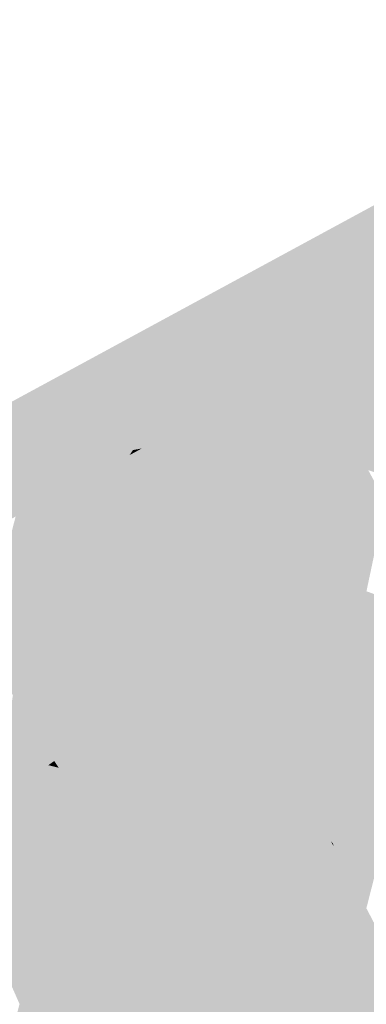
# Model space of a CAD drawing. Header units: metres. Extents: x 164696 to 183842, y 382615 to 387356.
# Tile 279 of 656: x 182606.47 to 182608, y 386591.93 to 386596.27. Entities that reach past the tile are written whole.
import ezdxf

# ---------------------------------------------------------------- set-up
doc = ezdxf.new("R2010")
doc.units = ezdxf.units.M
doc.layers.add('C3D-SURFACE_TINSURFACE', color=7, linetype='Continuous')

msp = doc.modelspace()

# ---------------------------------------------------------------- linework, layer by layer
at = {"layer": 'C3D-SURFACE_TINSURFACE', "color": 11, "linetype": 'Continuous', "lineweight": -3, "true_color": 0xff8585}
for points in [[(182604.9683, 386593.7864), (182608.797, 386595.7589), (182612.73, 386597.9982)], [(182604.9683, 386593.7864), (182606.8329, 386594.6556), (182608.797, 386595.7589)], [(182606.8329, 386594.6556), (182607.9957, 386594.9241), (182608.797, 386595.7589)], [(182607.9957, 386594.9241), (182608.042, 386594.9507), (182608.797, 386595.7589)], [(182608.6727, 386594.1226), (182608.1709, 386595.0269), (182607.9401, 386594.4928)], [(182607.9401, 386594.4928), (182608.1709, 386595.0269), (182608.1348, 386595.004)], [(182607.9401, 386594.4928), (182608.1348, 386595.004), (182608.0884, 386594.9773)], [(182607.9401, 386594.4928), (182608.0884, 386594.9773), (182608.042, 386594.9507)], [(182607.9401, 386594.4928), (182608.042, 386594.9507), (182607.9957, 386594.9241)], [(182607.8653, 386594.8537), (182607.9957, 386594.9241), (182606.8329, 386594.6556)], [(182607.8653, 386594.8537), (182607.9493, 386594.8974), (182607.9957, 386594.9241)], [(182607.8653, 386594.8537), (182607.9029, 386594.8708), (182607.9493, 386594.8974)], [(182607.9029, 386594.8708), (182607.9401, 386594.4928), (182607.9493, 386594.8974)], [(182607.9401, 386594.4928), (182607.9957, 386594.9241), (182607.9493, 386594.8974)], [(182607.8364, 386594.8386), (182607.8653, 386594.8537), (182606.8329, 386594.6556)], [(182607.8364, 386594.8386), (182607.9401, 386594.4928), (182607.8653, 386594.8537)], [(182607.8653, 386594.8537), (182607.9401, 386594.4928), (182607.9029, 386594.8708)], [(182607.8074, 386594.8235), (182607.8364, 386594.8386), (182606.8329, 386594.6556)], [(182607.8074, 386594.8235), (182606.8329, 386594.6556), (182607.7785, 386594.8083)], [(182607.7496, 386594.7932), (182607.7785, 386594.8083), (182606.8329, 386594.6556)], [(182607.7496, 386594.7932), (182607.9401, 386594.4928), (182607.7785, 386594.8083)], [(182607.8074, 386594.8235), (182607.7785, 386594.8083), (182607.9401, 386594.4928)], [(182607.8074, 386594.8235), (182607.9401, 386594.4928), (182607.8364, 386594.8386)], [(182607.7206, 386594.7781), (182607.7496, 386594.7932), (182606.8329, 386594.6556)], [(182607.6917, 386594.763), (182607.7206, 386594.7781), (182606.8329, 386594.6556)], [(182607.6917, 386594.763), (182606.8329, 386594.6556), (182607.6628, 386594.7479)], [(182607.6917, 386594.763), (182607.6628, 386594.7479), (182607.9401, 386594.4928)], [(182607.6917, 386594.763), (182607.9401, 386594.4928), (182607.7206, 386594.7781)], [(182607.7206, 386594.7781), (182607.9401, 386594.4928), (182607.7496, 386594.7932)], [(182607.6338, 386594.7327), (182607.6628, 386594.7479), (182606.8329, 386594.6556)], [(182607.6338, 386594.7327), (182606.8329, 386594.6556), (182607.6059, 386594.7161)], [(182607.9401, 386594.4928), (182607.6338, 386594.7327), (182607.6059, 386594.7161)], [(182607.6338, 386594.7327), (182607.9401, 386594.4928), (182607.6628, 386594.7479)], [(182606.8329, 386594.6556), (182607.5711, 386594.6959), (182607.6059, 386594.7161)], [(182606.8329, 386594.6556), (182607.5362, 386594.6757), (182607.5711, 386594.6959)], [(182606.8329, 386594.6556), (182607.5014, 386594.6554), (182607.5362, 386594.6757)], [(182607.9334, 386594.401), (182607.5362, 386594.6757), (182607.5014, 386594.6554)], [(182607.9334, 386594.401), (182607.5711, 386594.6959), (182607.5362, 386594.6757)], [(182607.9401, 386594.4928), (182607.6059, 386594.7161), (182607.5711, 386594.6959)], [(182607.9334, 386594.401), (182607.9401, 386594.4928), (182607.5711, 386594.6959)], [(182604.9683, 386593.7864), (182606.2385, 386593.9535), (182606.8329, 386594.6556)], [(182606.8329, 386594.6556), (182606.2385, 386593.9535), (182606.3268, 386594.0098)], [(182606.8329, 386594.6556), (182606.3268, 386594.0098), (182606.3525, 386594.0236)], [(182606.8329, 386594.6556), (182606.3525, 386594.0236), (182606.3782, 386594.0373)], [(182606.4039, 386594.0511), (182606.8329, 386594.6556), (182606.3782, 386594.0373)], [(182606.4039, 386594.0511), (182606.4296, 386594.0649), (182606.8329, 386594.6556)], [(182606.8329, 386594.6556), (182606.4296, 386594.0649), (182606.4553, 386594.0786)], [(182606.8329, 386594.6556), (182606.4553, 386594.0786), (182606.481, 386594.0924)], [(182606.5067, 386594.1061), (182606.8329, 386594.6556), (182606.481, 386594.0924)], [(182606.5324, 386594.1199), (182606.8329, 386594.6556), (182606.5067, 386594.1061)], [(182606.5324, 386594.1199), (182606.5581, 386594.1337), (182606.8329, 386594.6556)], [(182606.5581, 386594.1337), (182606.6074, 386594.1582), (182606.8329, 386594.6556)], [(182606.6074, 386594.1582), (182606.6771, 386594.1964), (182606.8329, 386594.6556)], [(182606.6771, 386594.1964), (182606.8605, 386594.5945), (182606.8329, 386594.6556)], [(182606.8329, 386594.6556), (182606.8605, 386594.5945), (182607.2467, 386594.5094)], [(182606.8329, 386594.6556), (182607.2467, 386594.5094), (182607.3024, 386594.5406)], [(182606.8329, 386594.6556), (182607.3024, 386594.5406), (182607.358, 386594.5719)], [(182606.8329, 386594.6556), (182607.358, 386594.5719), (182607.3969, 386594.5948)], [(182606.8329, 386594.6556), (182607.3969, 386594.5948), (182607.4318, 386594.615)], [(182606.8329, 386594.6556), (182607.4318, 386594.615), (182607.4666, 386594.6352)], [(182606.8329, 386594.6556), (182607.4666, 386594.6352), (182607.5014, 386594.6554)], [(182607.9334, 386594.401), (182607.4666, 386594.6352), (182607.4318, 386594.615)], [(182607.9334, 386594.401), (182607.5014, 386594.6554), (182607.4666, 386594.6352)], [(182606.6771, 386594.1964), (182606.7467, 386594.2347), (182606.8605, 386594.5945)], [(182606.8828, 386594.5529), (182606.8605, 386594.5945), (182606.7467, 386594.2347)], [(182606.8828, 386594.5529), (182607.1911, 386594.4781), (182606.8605, 386594.5945)], [(182606.8605, 386594.5945), (182607.1911, 386594.4781), (182607.2467, 386594.5094)], [(182607.9334, 386594.401), (182607.3969, 386594.5948), (182607.358, 386594.5719)], [(182607.9334, 386594.401), (182607.4318, 386594.615), (182607.3969, 386594.5948)], [(182606.8828, 386594.5529), (182606.7467, 386594.2347), (182606.8163, 386594.273)], [(182606.8955, 386594.5314), (182606.8828, 386594.5529), (182606.8163, 386594.273)], [(182606.8955, 386594.5314), (182607.1911, 386594.4781), (182606.8828, 386594.5529)], [(182607.1457, 386594.028), (182607.358, 386594.5719), (182607.3024, 386594.5406)], [(182607.1457, 386594.028), (182607.9334, 386594.401), (182607.358, 386594.5719)], [(182606.8955, 386594.5314), (182606.8163, 386594.273), (182606.9157, 386594.4899)], [(182606.8955, 386594.5314), (182606.9157, 386594.4899), (182607.1354, 386594.4468)], [(182606.8955, 386594.5314), (182607.1354, 386594.4468), (182607.1911, 386594.4781)], [(182607.0938, 386594.1326), (182607.2467, 386594.5094), (182607.1911, 386594.4781)], [(182607.0938, 386594.1326), (182607.1111, 386594.0978), (182607.2467, 386594.5094)], [(182607.1111, 386594.0978), (182607.1284, 386594.0629), (182607.2467, 386594.5094)], [(182607.1284, 386594.0629), (182607.3024, 386594.5406), (182607.2467, 386594.5094)], [(182607.1284, 386594.0629), (182607.1457, 386594.028), (182607.3024, 386594.5406)], [(182606.9157, 386594.4899), (182606.8163, 386594.273), (182606.8498, 386594.2906)], [(182606.9157, 386594.4899), (182606.8498, 386594.2906), (182606.8766, 386594.3053)], [(182606.9358, 386594.4484), (182606.9157, 386594.4899), (182606.8766, 386594.3053)], [(182606.9157, 386594.4899), (182606.9358, 386594.4484), (182607.0906, 386594.4223)], [(182606.9157, 386594.4899), (182607.0906, 386594.4223), (182607.1354, 386594.4468)], [(182607.0765, 386594.1675), (182607.1911, 386594.4781), (182607.1354, 386594.4468)], [(182607.0765, 386594.1675), (182607.0938, 386594.1326), (182607.1911, 386594.4781)], [(182607.9879, 386594.3162), (182607.9401, 386594.4928), (182607.9334, 386594.401)], [(182608.635, 386594.1029), (182608.6727, 386594.1226), (182607.9401, 386594.4928)], [(182608.635, 386594.1029), (182607.9401, 386594.4928), (182607.9969, 386594.2995)], [(182607.9401, 386594.4928), (182607.9879, 386594.3162), (182607.9969, 386594.2995)], [(182606.9358, 386594.4484), (182606.8766, 386594.3053), (182606.9033, 386594.3199)], [(182606.956, 386594.4069), (182606.9358, 386594.4484), (182606.9033, 386594.3199)], [(182606.9358, 386594.4484), (182606.956, 386594.4069), (182607.0371, 386594.393)], [(182606.9358, 386594.4484), (182607.0371, 386594.393), (182607.0638, 386594.4076)], [(182606.9358, 386594.4484), (182607.0638, 386594.4076), (182607.0906, 386594.4223)], [(182607.0387, 386594.2418), (182607.1354, 386594.4468), (182607.0906, 386594.4223)], [(182607.0387, 386594.2418), (182607.0592, 386594.2023), (182607.1354, 386594.4468)], [(182607.0387, 386594.2418), (182607.0906, 386594.4223), (182607.0638, 386594.4076)], [(182607.0765, 386594.1675), (182607.1354, 386594.4468), (182607.0592, 386594.2023)], [(182606.956, 386594.4069), (182606.9033, 386594.3199), (182606.9301, 386594.3345)], [(182606.956, 386594.4069), (182606.9301, 386594.3345), (182606.9568, 386594.3491)], [(182606.9713, 386594.3711), (182606.956, 386594.4069), (182606.9568, 386594.3491)], [(182606.9713, 386594.3711), (182607.0103, 386594.3784), (182606.956, 386594.4069)], [(182606.956, 386594.4069), (182607.0103, 386594.3784), (182607.0371, 386594.393)], [(182606.9713, 386594.3711), (182606.9568, 386594.3491), (182606.9836, 386594.3638)], [(182606.9713, 386594.3711), (182606.9836, 386594.3638), (182607.0103, 386594.3784)], [(182607.005, 386594.3064), (182607.0103, 386594.3784), (182606.9836, 386594.3638)], [(182607.005, 386594.3064), (182607.0638, 386594.4076), (182607.0371, 386594.393)], [(182607.005, 386594.3064), (182607.0387, 386594.2418), (182607.0638, 386594.4076)], [(182607.005, 386594.3064), (182607.0371, 386594.393), (182607.0103, 386594.3784)], [(182607.1587, 386593.9954), (182607.9334, 386594.401), (182607.1457, 386594.028)], [(182607.1745, 386593.9589), (182607.9334, 386594.401), (182607.1587, 386593.9954)], [(182607.1745, 386593.9589), (182607.9879, 386594.3162), (182607.9334, 386594.401)], [(182607.005, 386594.3064), (182606.9301, 386594.3345), (182606.9033, 386594.3199)], [(182607.005, 386594.3064), (182606.9568, 386594.3491), (182606.9301, 386594.3345)], [(182607.005, 386594.3064), (182606.9836, 386594.3638), (182606.9568, 386594.3491)], [(182607.0592, 386594.2023), (182606.8498, 386594.2906), (182606.8163, 386594.273)], [(182607.0387, 386594.2418), (182606.8766, 386594.3053), (182606.8498, 386594.2906)], [(182607.0387, 386594.2418), (182606.8498, 386594.2906), (182607.0592, 386594.2023)], [(182607.0387, 386594.2418), (182606.9033, 386594.3199), (182606.8766, 386594.3053)], [(182607.005, 386594.3064), (182606.9033, 386594.3199), (182607.0387, 386594.2418)], [(182607.1902, 386593.9224), (182607.9879, 386594.3162), (182607.1745, 386593.9589)], [(182607.1902, 386593.9224), (182607.9969, 386594.2995), (182607.9879, 386594.3162)], [(182607.1902, 386593.9224), (182607.206, 386593.8859), (182607.9969, 386594.2995)], [(182607.206, 386593.8859), (182608.006, 386594.2828), (182607.9969, 386594.2995)], [(182608.635, 386594.1029), (182607.9969, 386594.2995), (182608.5977, 386594.0856)], [(182608.5977, 386594.0856), (182607.9969, 386594.2995), (182608.006, 386594.2828)], [(182607.0765, 386594.1675), (182606.8163, 386594.273), (182606.7467, 386594.2347)], [(182607.0765, 386594.1675), (182607.0592, 386594.2023), (182606.8163, 386594.273)], [(182607.206, 386593.8859), (182608.0151, 386594.266), (182608.006, 386594.2828)], [(182607.824, 386593.652), (182608.0151, 386594.266), (182607.206, 386593.8859)], [(182607.8616, 386593.6734), (182608.0151, 386594.266), (182607.824, 386593.652)], [(182607.8616, 386593.6734), (182608.0241, 386594.2493), (182608.0151, 386594.266)], [(182607.8616, 386593.6734), (182608.0332, 386594.2325), (182608.0241, 386594.2493)], [(182606.6771, 386594.1964), (182607.1111, 386594.0978), (182606.7467, 386594.2347)], [(182607.0765, 386594.1675), (182606.7467, 386594.2347), (182607.0938, 386594.1326)], [(182606.7467, 386594.2347), (182607.1111, 386594.0978), (182607.0938, 386594.1326)], [(182607.9071, 386593.6989), (182608.0332, 386594.2325), (182607.8616, 386593.6734)], [(182607.9071, 386593.6989), (182607.9526, 386593.7244), (182608.0332, 386594.2325)], [(182607.9526, 386593.7244), (182608.0836, 386594.1544), (182608.0332, 386594.2325)], [(182607.1902, 386593.9224), (182606.6074, 386594.1582), (182606.5581, 386594.1337)], [(182606.6074, 386594.1582), (182607.1587, 386593.9954), (182606.6771, 386594.1964)], [(182607.1745, 386593.9589), (182607.1587, 386593.9954), (182606.6074, 386594.1582)], [(182607.1902, 386593.9224), (182607.1745, 386593.9589), (182606.6074, 386594.1582)], [(182606.6771, 386594.1964), (182607.1284, 386594.0629), (182607.1111, 386594.0978)], [(182606.6771, 386594.1964), (182607.1457, 386594.028), (182607.1284, 386594.0629)], [(182606.6771, 386594.1964), (182607.1587, 386593.9954), (182607.1457, 386594.028)], [(182607.9981, 386593.7499), (182608.0836, 386594.1544), (182607.9526, 386593.7244)], [(182606.5324, 386594.1199), (182606.5067, 386594.1061), (182606.316, 386593.5397)], [(182607.206, 386593.8859), (182606.5324, 386594.1199), (182606.316, 386593.5397)], [(182607.206, 386593.8859), (182606.5581, 386594.1337), (182606.5324, 386594.1199)], [(182607.1902, 386593.9224), (182606.5581, 386594.1337), (182607.206, 386593.8859)], [(182606.5067, 386594.1061), (182606.481, 386594.0924), (182606.316, 386593.5397)], [(182606.316, 386593.5397), (182606.481, 386594.0924), (182606.4553, 386594.0786)], [(182607.206, 386593.8859), (182606.316, 386593.5397), (182606.343, 386593.4751)], [(182607.206, 386593.8859), (182606.343, 386593.4751), (182607.2218, 386593.8493)], [(182607.824, 386593.652), (182607.206, 386593.8859), (182607.2218, 386593.8493)], [(182607.2218, 386593.8493), (182606.343, 386593.4751), (182606.3794, 386593.407)], [(182607.2494, 386593.7755), (182607.2218, 386593.8493), (182606.3794, 386593.407)], [(182607.7934, 386593.6372), (182607.824, 386593.652), (182607.2218, 386593.8493)], [(182607.7934, 386593.6372), (182607.2218, 386593.8493), (182607.7628, 386593.6223)], [(182607.7628, 386593.6223), (182607.2218, 386593.8493), (182607.2376, 386593.8128)], [(182607.2494, 386593.7755), (182607.2376, 386593.8128), (182607.2218, 386593.8493)], [(182607.7628, 386593.6223), (182607.2376, 386593.8128), (182607.7322, 386593.6075)], [(182607.2719, 386593.7347), (182607.7322, 386593.6075), (182607.2376, 386593.8128)], [(182607.2494, 386593.7755), (182607.2719, 386593.7347), (182607.2376, 386593.8128)], [(182607.2494, 386593.7755), (182606.3794, 386593.407), (182607.0096, 386593.2058)], [(182607.2494, 386593.7755), (182607.0096, 386593.2058), (182607.045, 386593.2242)], [(182607.2494, 386593.7755), (182607.045, 386593.2242), (182607.0767, 386593.2438)], [(182607.2494, 386593.7755), (182607.0767, 386593.2438), (182607.0993, 386593.2567)], [(182607.2494, 386593.7755), (182607.0993, 386593.2567), (182607.1218, 386593.2697)], [(182607.2719, 386593.7347), (182607.2494, 386593.7755), (182607.1218, 386593.2697)], [(182607.2719, 386593.7347), (182607.1218, 386593.2697), (182607.1444, 386593.2827)], [(182607.2719, 386593.7347), (182607.1444, 386593.2827), (182607.167, 386593.2957)], [(182607.2943, 386593.694), (182607.2719, 386593.7347), (182607.167, 386593.2957)], [(182607.2719, 386593.7347), (182607.7016, 386593.5926), (182607.7322, 386593.6075)], [(182607.2719, 386593.7347), (182607.2943, 386593.694), (182607.7016, 386593.5926)], [(182607.9071, 386593.6989), (182608.3365, 386593.6245), (182607.9526, 386593.7244)], [(182607.9981, 386593.7499), (182607.9526, 386593.7244), (182608.3365, 386593.6245)], [(182607.2943, 386593.694), (182607.167, 386593.2957), (182607.1895, 386593.3087)], [(182607.2943, 386593.694), (182607.1895, 386593.3087), (182607.2121, 386593.3217)], [(182607.3168, 386593.6533), (182607.2943, 386593.694), (182607.2121, 386593.3217)], [(182607.2943, 386593.694), (182607.6709, 386593.5778), (182607.7016, 386593.5926)], [(182607.2943, 386593.694), (182607.6403, 386593.5629), (182607.6709, 386593.5778)], [(182607.3168, 386593.6533), (182607.6403, 386593.5629), (182607.2943, 386593.694)], [(182607.9071, 386593.6989), (182607.8616, 386593.6734), (182608.3926, 386593.5441)], [(182607.9071, 386593.6989), (182608.3704, 386593.5811), (182608.3365, 386593.6245)], [(182607.9071, 386593.6989), (182608.3926, 386593.5441), (182608.3704, 386593.5811)], [(182607.3168, 386593.6533), (182607.2121, 386593.3217), (182607.2346, 386593.3346)], [(182607.3168, 386593.6533), (182607.2346, 386593.3346), (182607.2572, 386593.3476)], [(182607.3168, 386593.6533), (182607.2572, 386593.3476), (182607.3354, 386593.6227)], [(182607.3168, 386593.6533), (182607.6097, 386593.5481), (182607.6403, 386593.5629)], [(182607.3168, 386593.6533), (182607.3354, 386593.6227), (182607.6097, 386593.5481)], [(182607.824, 386593.652), (182607.6114, 386593.1246), (182607.6234, 386593.0975)], [(182607.7934, 386593.6372), (182607.6114, 386593.1246), (182607.824, 386593.652)], [(182607.7934, 386593.6372), (182607.7628, 386593.6223), (182607.6114, 386593.1246)], [(182607.6354, 386593.0704), (182607.824, 386593.652), (182607.6234, 386593.0975)], [(182608.2531, 386592.8681), (182607.824, 386593.652), (182607.6354, 386593.0704)], [(182608.4148, 386593.5071), (182607.8616, 386593.6734), (182607.824, 386593.652)], [(182608.2531, 386592.8681), (182608.4148, 386593.5071), (182607.824, 386593.652)], [(182608.4148, 386593.5071), (182608.3926, 386593.5441), (182607.8616, 386593.6734)], [(182607.3354, 386593.6227), (182607.2572, 386593.3476), (182607.2797, 386593.3606)], [(182607.3354, 386593.6227), (182607.2797, 386593.3606), (182607.3547, 386593.589)], [(182607.3354, 386593.6227), (182607.5791, 386593.5332), (182607.6097, 386593.5481)], [(182607.3354, 386593.6227), (182607.3547, 386593.589), (182607.5791, 386593.5332)], [(182607.7016, 386593.5926), (182607.5653, 386593.2145), (182607.5958, 386593.1568)], [(182607.6709, 386593.5778), (182607.5653, 386593.2145), (182607.7016, 386593.5926)], [(182607.7628, 386593.6223), (182607.5958, 386593.1568), (182607.6114, 386593.1246)], [(182607.7628, 386593.6223), (182607.7322, 386593.6075), (182607.5958, 386593.1568)], [(182607.7322, 386593.6075), (182607.7016, 386593.5926), (182607.5958, 386593.1568)], [(182607.3023, 386593.3736), (182607.3547, 386593.589), (182607.2797, 386593.3606)], [(182607.374, 386593.5552), (182607.3547, 386593.589), (182607.3023, 386593.3736)], [(182607.374, 386593.5552), (182607.3023, 386593.3736), (182607.3248, 386593.3866)], [(182607.3932, 386593.5215), (182607.374, 386593.5552), (182607.3248, 386593.3866)], [(182607.374, 386593.5552), (182607.5791, 386593.5332), (182607.3547, 386593.589)], [(182607.374, 386593.5552), (182607.3932, 386593.5215), (182607.5791, 386593.5332)], [(182607.5043, 386593.3301), (182607.5348, 386593.2723), (182607.6097, 386593.5481)], [(182607.5791, 386593.5332), (182607.5043, 386593.3301), (182607.6097, 386593.5481)], [(182607.6709, 386593.5778), (182607.5348, 386593.2723), (182607.5653, 386593.2145)], [(182607.6709, 386593.5778), (182607.6403, 386593.5629), (182607.5348, 386593.2723)], [(182607.6403, 386593.5629), (182607.6097, 386593.5481), (182607.5348, 386593.2723)], [(182607.4125, 386593.4877), (182607.3932, 386593.5215), (182607.3248, 386593.3866)], [(182607.3932, 386593.5215), (182607.471, 386593.477), (182607.5791, 386593.5332)], [(182607.3932, 386593.5215), (182607.4125, 386593.4877), (182607.471, 386593.477)], [(182607.5791, 386593.5332), (182607.4704, 386593.3865), (182607.5043, 386593.3301)], [(182607.5791, 386593.5332), (182607.471, 386593.477), (182607.4704, 386593.3865)], [(182607.4318, 386593.454), (182607.4125, 386593.4877), (182607.3248, 386593.3866)], [(182607.4125, 386593.4877), (182607.4318, 386593.454), (182607.471, 386593.477)], [(182607.4318, 386593.454), (182607.4511, 386593.4202), (182607.471, 386593.477)], [(182607.4511, 386593.4202), (182607.4704, 386593.3865), (182607.471, 386593.477)], [(182607.4511, 386593.4202), (182607.4318, 386593.454), (182607.3248, 386593.3866)], [(182607.4511, 386593.4202), (182607.3248, 386593.3866), (182607.4704, 386593.3865)], [(182607.0096, 386593.2058), (182606.3794, 386593.407), (182606.3921, 386593.3841)], [(182607.0096, 386593.2058), (182606.3921, 386593.3841), (182606.9743, 386593.1875)], [(182606.4049, 386593.3612), (182606.9743, 386593.1875), (182606.3921, 386593.3841)], [(182607.5043, 386593.3301), (182607.3248, 386593.3866), (182607.3023, 386593.3736)], [(182607.5043, 386593.3301), (182607.4704, 386593.3865), (182607.3248, 386593.3866)], [(182606.4049, 386593.3612), (182606.4176, 386593.3383), (182606.9743, 386593.1875)], [(182606.4176, 386593.3383), (182606.9389, 386593.1692), (182606.9743, 386593.1875)], [(182606.4176, 386593.3383), (182606.4304, 386593.3154), (182606.9389, 386593.1692)], [(182607.2346, 386593.3346), (182607.2121, 386593.3217), (182607.5653, 386593.2145)], [(182607.2572, 386593.3476), (182607.2346, 386593.3346), (182607.5348, 386593.2723)], [(182607.2346, 386593.3346), (182607.5653, 386593.2145), (182607.5348, 386593.2723)], [(182607.2797, 386593.3606), (182607.2572, 386593.3476), (182607.5348, 386593.2723)], [(182607.3023, 386593.3736), (182607.2797, 386593.3606), (182607.5348, 386593.2723)], [(182607.5043, 386593.3301), (182607.3023, 386593.3736), (182607.5348, 386593.2723)], [(182606.4963, 386593.2168), (182606.4431, 386593.2925), (182606.3808, 386592.8547)], [(182606.4304, 386593.3154), (182606.9036, 386593.1509), (182606.9389, 386593.1692)], [(182606.4431, 386593.2925), (182606.9036, 386593.1509), (182606.4304, 386593.3154)], [(182606.4963, 386593.2168), (182606.9036, 386593.1509), (182606.4431, 386593.2925)], [(182607.167, 386593.2957), (182607.1444, 386593.2827), (182607.5958, 386593.1568)], [(182607.167, 386593.2957), (182607.5958, 386593.1568), (182607.1895, 386593.3087)], [(182607.2121, 386593.3217), (182607.1895, 386593.3087), (182607.5653, 386593.2145)], [(182607.1895, 386593.3087), (182607.5958, 386593.1568), (182607.5653, 386593.2145)], [(182607.6354, 386593.0704), (182607.0993, 386593.2567), (182607.0767, 386593.2438)], [(182607.1218, 386593.2697), (182607.0993, 386593.2567), (182607.6234, 386593.0975)], [(182607.6354, 386593.0704), (182607.6234, 386593.0975), (182607.0993, 386593.2567)], [(182607.1444, 386593.2827), (182607.1218, 386593.2697), (182607.6114, 386593.1246)], [(182607.1218, 386593.2697), (182607.6234, 386593.0975), (182607.6114, 386593.1246)], [(182607.1444, 386593.2827), (182607.6114, 386593.1246), (182607.5958, 386593.1568)], [(182606.4963, 386593.2168), (182606.3808, 386592.8547), (182606.4041, 386592.8683)], [(182606.4963, 386593.2168), (182606.4041, 386592.8683), (182606.4274, 386592.882)], [(182606.4963, 386593.2168), (182606.4274, 386592.882), (182606.4506, 386592.8956)], [(182606.5412, 386593.1387), (182606.4963, 386593.2168), (182606.4506, 386592.8956)], [(182606.4963, 386593.2168), (182606.8682, 386593.1325), (182606.9036, 386593.1509)], [(182606.4963, 386593.2168), (182606.8328, 386593.1142), (182606.8682, 386593.1325)], [(182606.4963, 386593.2168), (182606.7858, 386593.0911), (182606.8328, 386593.1142)], [(182606.7858, 386593.0911), (182606.4963, 386593.2168), (182606.5412, 386593.1387)], [(182607.4225, 386592.4233), (182607.0096, 386593.2058), (182606.8429, 386592.574)], [(182606.8429, 386592.574), (182607.0096, 386593.2058), (182606.9743, 386593.1875)], [(182607.4464, 386592.4359), (182607.045, 386593.2242), (182607.0096, 386593.2058)], [(182607.4225, 386592.4233), (182607.4464, 386592.4359), (182607.0096, 386593.2058)], [(182607.6474, 386593.0433), (182607.0767, 386593.2438), (182607.045, 386593.2242)], [(182607.4702, 386592.4486), (182607.045, 386593.2242), (182607.4464, 386592.4359)], [(182607.6594, 386593.0163), (182607.045, 386593.2242), (182607.4702, 386592.4486)], [(182607.6594, 386593.0163), (182607.6474, 386593.0433), (182607.045, 386593.2242)], [(182607.6474, 386593.0433), (182607.6354, 386593.0704), (182607.0767, 386593.2438)], [(182606.7687, 386592.7185), (182606.7799, 386592.694), (182606.9389, 386593.1692)], [(182606.7687, 386592.7185), (182606.9389, 386593.1692), (182606.9036, 386593.1509)], [(182606.8429, 386592.574), (182606.9743, 386593.1875), (182606.7799, 386592.694)], [(182606.7799, 386592.694), (182606.9743, 386593.1875), (182606.9389, 386593.1692)], [(182606.5412, 386593.1387), (182606.4506, 386592.8956), (182606.4739, 386592.9092)], [(182606.5412, 386593.1387), (182606.4739, 386592.9092), (182606.4971, 386592.9229)], [(182606.5596, 386593.1056), (182606.5412, 386593.1387), (182606.4971, 386592.9229)], [(182606.7858, 386593.0911), (182606.5412, 386593.1387), (182606.5596, 386593.1056)], [(182606.7035, 386592.8839), (182606.7237, 386592.8165), (182606.8328, 386593.1142)], [(182606.7035, 386592.8839), (182606.8328, 386593.1142), (182606.7858, 386593.0911)], [(182606.7237, 386592.8165), (182606.7349, 386592.792), (182606.8328, 386593.1142)], [(182606.7349, 386592.792), (182606.7462, 386592.7675), (182606.8682, 386593.1325)], [(182606.7349, 386592.792), (182606.8682, 386593.1325), (182606.8328, 386593.1142)], [(182606.7462, 386592.7675), (182606.7574, 386592.743), (182606.8682, 386593.1325)], [(182606.7574, 386592.743), (182606.7687, 386592.7185), (182606.9036, 386593.1509)], [(182606.7574, 386592.743), (182606.9036, 386593.1509), (182606.8682, 386593.1325)], [(182606.5596, 386593.1056), (182606.4971, 386592.9229), (182606.5204, 386592.9365)], [(182606.5781, 386593.0726), (182606.5596, 386593.1056), (182606.5204, 386592.9365)], [(182606.5781, 386593.0726), (182606.5204, 386592.9365), (182606.5436, 386592.9502)], [(182606.5965, 386593.0395), (182606.5781, 386593.0726), (182606.5436, 386592.9502)], [(182606.7858, 386593.0911), (182606.5596, 386593.1056), (182606.6925, 386593.0378)], [(182606.5781, 386593.0726), (182606.6925, 386593.0378), (182606.5596, 386593.1056)], [(182606.5781, 386593.0726), (182606.5965, 386593.0395), (182606.6925, 386593.0378)], [(182606.6839, 386592.9137), (182606.7035, 386592.8839), (182606.7858, 386593.0911)], [(182606.6839, 386592.9137), (182606.7858, 386593.0911), (182606.6925, 386593.0378)], [(182606.5965, 386593.0395), (182606.5436, 386592.9502), (182606.5993, 386592.9845)], [(182606.5965, 386593.0395), (182606.6252, 386593.0029), (182606.6925, 386593.0378)], [(182606.6252, 386593.0029), (182606.5965, 386593.0395), (182606.5993, 386592.9845)], [(182606.6252, 386593.0029), (182606.6448, 386592.9732), (182606.6925, 386593.0378)], [(182606.6448, 386592.9732), (182606.6644, 386592.9434), (182606.6925, 386593.0378)], [(182606.6644, 386592.9434), (182606.6839, 386592.9137), (182606.6925, 386593.0378)], [(182608.2289, 386592.8546), (182607.6354, 386593.0704), (182607.6474, 386593.0433)], [(182608.2289, 386592.8546), (182608.2531, 386592.8681), (182607.6354, 386593.0704)], [(182608.2048, 386592.8412), (182607.6474, 386593.0433), (182607.6594, 386593.0163)], [(182608.2048, 386592.8412), (182608.2289, 386592.8546), (182607.6474, 386593.0433)], [(182606.6644, 386592.9434), (182606.5993, 386592.9845), (182606.5436, 386592.9502)], [(182606.6448, 386592.9732), (182606.6252, 386593.0029), (182606.5993, 386592.9845)], [(182606.6644, 386592.9434), (182606.6448, 386592.9732), (182606.5993, 386592.9845)], [(182607.6714, 386592.9892), (182607.6594, 386593.0163), (182607.4702, 386592.4486)], [(182607.6714, 386592.9892), (182607.4702, 386592.4486), (182607.4941, 386592.4613)], [(182607.6834, 386592.9621), (182607.6714, 386592.9892), (182607.4941, 386592.4613)], [(182608.1806, 386592.8277), (182607.6594, 386593.0163), (182607.6714, 386592.9892)], [(182608.1806, 386592.8277), (182608.2048, 386592.8412), (182607.6594, 386593.0163)], [(182607.6714, 386592.9892), (182607.6834, 386592.9621), (182608.1564, 386592.8143)], [(182608.1806, 386592.8277), (182607.6714, 386592.9892), (182608.1564, 386592.8143)], [(182606.6839, 386592.9137), (182606.5436, 386592.9502), (182606.5204, 386592.9365)], [(182606.6839, 386592.9137), (182606.6644, 386592.9434), (182606.5436, 386592.9502)], [(182607.6834, 386592.9621), (182607.4941, 386592.4613), (182607.5207, 386592.474)], [(182607.6954, 386592.935), (182607.6834, 386592.9621), (182607.5207, 386592.474)], [(182607.6834, 386592.9621), (182607.6954, 386592.935), (182608.1322, 386592.8008)], [(182607.6834, 386592.9621), (182608.1322, 386592.8008), (182608.1564, 386592.8143)], [(182606.7237, 386592.8165), (182606.4739, 386592.9092), (182606.4506, 386592.8956)], [(182606.7124, 386592.841), (182606.4971, 386592.9229), (182606.4739, 386592.9092)], [(182606.7237, 386592.8165), (182606.7124, 386592.841), (182606.4739, 386592.9092)], [(182606.7124, 386592.841), (182606.5204, 386592.9365), (182606.4971, 386592.9229)], [(182606.6839, 386592.9137), (182606.5204, 386592.9365), (182606.7124, 386592.841)], [(182606.7035, 386592.8839), (182606.6839, 386592.9137), (182606.7124, 386592.841)], [(182607.6954, 386592.935), (182607.5207, 386592.474), (182607.5575, 386592.4927)], [(182607.6954, 386592.935), (182607.5575, 386592.4927), (182607.5943, 386592.5114)], [(182607.7516, 386592.8186), (182607.6954, 386592.935), (182607.5943, 386592.5114)], [(182607.6954, 386592.935), (182607.7516, 386592.8186), (182608.0596, 386592.7605)], [(182607.6954, 386592.935), (182608.0596, 386592.7605), (182608.0838, 386592.7739)], [(182607.6954, 386592.935), (182608.0838, 386592.7739), (182608.108, 386592.7874)], [(182607.6954, 386592.935), (182608.108, 386592.7874), (182608.1322, 386592.8008)], [(182606.7687, 386592.7185), (182606.3808, 386592.8547), (182606.3576, 386592.841)], [(182606.7574, 386592.743), (182606.4041, 386592.8683), (182606.3808, 386592.8547)], [(182606.7687, 386592.7185), (182606.7574, 386592.743), (182606.3808, 386592.8547)], [(182606.7462, 386592.7675), (182606.4274, 386592.882), (182606.4041, 386592.8683)], [(182606.7574, 386592.743), (182606.7462, 386592.7675), (182606.4041, 386592.8683)], [(182606.7349, 386592.792), (182606.4506, 386592.8956), (182606.4274, 386592.882)], [(182606.7462, 386592.7675), (182606.7349, 386592.792), (182606.4274, 386592.882)], [(182606.7349, 386592.792), (182606.7237, 386592.8165), (182606.4506, 386592.8956)], [(182606.7035, 386592.8839), (182606.7124, 386592.841), (182606.7237, 386592.8165)], [(182606.7799, 386592.694), (182606.3111, 386592.8138), (182606.2852, 386592.7957)], [(182606.7799, 386592.694), (182606.3343, 386592.8274), (182606.3111, 386592.8138)], [(182606.7799, 386592.694), (182606.3576, 386592.841), (182606.3343, 386592.8274)], [(182606.7799, 386592.694), (182606.7687, 386592.7185), (182606.3576, 386592.841)], [(182607.7516, 386592.8186), (182607.5943, 386592.5114), (182607.631, 386592.5301)], [(182607.7516, 386592.8186), (182607.631, 386592.5301), (182607.6678, 386592.5487)], [(182607.7516, 386592.8186), (182607.6678, 386592.5487), (182607.7046, 386592.5674)], [(182607.7516, 386592.8186), (182607.7046, 386592.5674), (182607.7414, 386592.5861)], [(182607.8171, 386592.702), (182607.7516, 386592.8186), (182607.7414, 386592.5861)], [(182607.8171, 386592.702), (182607.9945, 386592.722), (182607.7516, 386592.8186)], [(182607.7516, 386592.8186), (182607.9945, 386592.722), (182608.0596, 386592.7605)], [(182606.6003, 386591.9969), (182606.2454, 386592.7761), (182606.2056, 386592.7565)], [(182606.8429, 386592.574), (182606.2852, 386592.7957), (182606.2454, 386592.7761)], [(182606.6322, 386592.0127), (182606.2454, 386592.7761), (182606.6003, 386591.9969)], [(182606.8429, 386592.574), (182606.2454, 386592.7761), (182606.6322, 386592.0127)], [(182606.8429, 386592.574), (182606.7799, 386592.694), (182606.2852, 386592.7957)], [(182608.0838, 386592.7739), (182608.0596, 386592.7605), (182607.9645, 386592.4182)], [(182608.0838, 386592.7739), (182607.9645, 386592.4182), (182607.9811, 386592.3865)], [(182608.108, 386592.7874), (182608.0838, 386592.7739), (182607.9811, 386592.3865)], [(182608.108, 386592.7874), (182607.9811, 386592.3865), (182607.9977, 386592.3548)], [(182606.5365, 386591.9653), (182606.1658, 386592.7369), (182606.126, 386592.7173)], [(182606.5684, 386591.9811), (182606.2056, 386592.7565), (182606.1658, 386592.7369)], [(182606.5365, 386591.9653), (182606.5684, 386591.9811), (182606.1658, 386592.7369)], [(182606.6003, 386591.9969), (182606.2056, 386592.7565), (182606.5684, 386591.9811)], [(182608.0596, 386592.7605), (182607.9945, 386592.722), (182607.9479, 386592.4498)], [(182608.0596, 386592.7605), (182607.9479, 386592.4498), (182607.9645, 386592.4182)], [(182606.5045, 386591.9494), (182606.126, 386592.7173), (182606.4726, 386591.9336)], [(182606.5045, 386591.9494), (182606.5365, 386591.9653), (182606.126, 386592.7173)], [(182607.8171, 386592.702), (182607.7414, 386592.5861), (182607.7781, 386592.6048)], [(182607.8301, 386592.6772), (182607.8171, 386592.702), (182607.7781, 386592.6048)], [(182607.8171, 386592.702), (182607.9206, 386592.6806), (182607.9945, 386592.722)], [(182607.8171, 386592.702), (182607.8301, 386592.6772), (182607.9206, 386592.6806)], [(182607.9078, 386592.5284), (182607.9945, 386592.722), (182607.9206, 386592.6806)], [(182607.9078, 386592.5284), (182607.9207, 386592.5036), (182607.9945, 386592.722)], [(182607.9945, 386592.722), (182607.9207, 386592.5036), (182607.9336, 386592.4788)], [(182607.9479, 386592.4498), (182607.9945, 386592.722), (182607.9336, 386592.4788)], [(182607.843, 386592.6524), (182607.8301, 386592.6772), (182607.7781, 386592.6048)], [(182607.843, 386592.6524), (182607.7781, 386592.6048), (182607.8467, 386592.6391)], [(182607.856, 386592.6276), (182607.8467, 386592.6391), (182607.7781, 386592.6048)], [(182607.8301, 386592.6772), (182607.843, 386592.6524), (182607.9206, 386592.6806)], [(182607.843, 386592.6524), (182607.856, 386592.6276), (182607.9206, 386592.6806)], [(182607.843, 386592.6524), (182607.8467, 386592.6391), (182607.856, 386592.6276)], [(182607.856, 386592.6276), (182607.8689, 386592.6028), (182607.9206, 386592.6806)], [(182607.8689, 386592.6028), (182607.8819, 386592.578), (182607.9206, 386592.6806)], [(182607.8819, 386592.578), (182607.8948, 386592.5532), (182607.9206, 386592.6806)], [(182607.8948, 386592.5532), (182607.9078, 386592.5284), (182607.9206, 386592.6806)], [(182607.8948, 386592.5532), (182607.7781, 386592.6048), (182607.7414, 386592.5861)], [(182607.8689, 386592.6028), (182607.856, 386592.6276), (182607.7781, 386592.6048)], [(182607.8819, 386592.578), (182607.8689, 386592.6028), (182607.7781, 386592.6048)], [(182607.8948, 386592.5532), (182607.8819, 386592.578), (182607.7781, 386592.6048)], [(182606.8429, 386592.574), (182606.6322, 386592.0127), (182606.6641, 386592.0286)], [(182606.7276, 386592.057), (182606.8429, 386592.574), (182606.6641, 386592.0286)], [(182606.7276, 386592.057), (182606.7571, 386592.0723), (182606.8429, 386592.574)], [(182606.7571, 386592.0723), (182606.8951, 386592.4985), (182606.8429, 386592.574)], [(182606.8429, 386592.574), (182606.8951, 386592.4985), (182607.3986, 386592.4106)], [(182607.4225, 386592.4233), (182606.8429, 386592.574), (182607.3986, 386592.4106)], [(182607.7046, 386592.5674), (182607.6678, 386592.5487), (182607.9336, 386592.4788)], [(182607.7046, 386592.5674), (182607.9078, 386592.5284), (182607.7414, 386592.5861)], [(182607.7046, 386592.5674), (182607.9207, 386592.5036), (182607.9078, 386592.5284)], [(182607.7046, 386592.5674), (182607.9336, 386592.4788), (182607.9207, 386592.5036)], [(182607.8948, 386592.5532), (182607.7414, 386592.5861), (182607.9078, 386592.5284)], [(182607.5575, 386592.4927), (182607.9977, 386592.3548), (182607.5943, 386592.5114)], [(182607.5943, 386592.5114), (182607.9645, 386592.4182), (182607.631, 386592.5301)], [(182607.5943, 386592.5114), (182607.9811, 386592.3865), (182607.9645, 386592.4182)], [(182607.5943, 386592.5114), (182607.9977, 386592.3548), (182607.9811, 386592.3865)], [(182607.631, 386592.5301), (182607.9479, 386592.4498), (182607.6678, 386592.5487)], [(182607.631, 386592.5301), (182607.9645, 386592.4182), (182607.9479, 386592.4498)], [(182607.6678, 386592.5487), (182607.9479, 386592.4498), (182607.9336, 386592.4788)], [(182606.7571, 386592.0723), (182606.7866, 386592.0876), (182606.8951, 386592.4985)], [(182606.8951, 386592.4985), (182606.7866, 386592.0876), (182606.8161, 386592.1029)], [(182606.907, 386592.4815), (182606.8951, 386592.4985), (182606.8161, 386592.1029)], [(182606.919, 386592.4645), (182606.907, 386592.4815), (182606.8161, 386592.1029)], [(182606.919, 386592.4645), (182606.8161, 386592.1029), (182606.8457, 386592.1182)], [(182606.9309, 386592.4475), (182606.919, 386592.4645), (182606.8457, 386592.1182)], [(182606.8951, 386592.4985), (182606.907, 386592.4815), (182607.3509, 386592.3853)], [(182606.8951, 386592.4985), (182607.3509, 386592.3853), (182607.3748, 386592.398)], [(182606.8951, 386592.4985), (182607.3748, 386592.398), (182607.3986, 386592.4106)], [(182606.907, 386592.4815), (182606.919, 386592.4645), (182607.327, 386592.3726)], [(182606.907, 386592.4815), (182607.327, 386592.3726), (182607.3509, 386592.3853)], [(182606.919, 386592.4645), (182606.9309, 386592.4475), (182607.3032, 386592.36)], [(182606.919, 386592.4645), (182607.3032, 386592.36), (182607.327, 386592.3726)], [(182607.4941, 386592.4613), (182608.0309, 386592.2915), (182607.5207, 386592.474)], [(182607.5207, 386592.474), (182608.0143, 386592.3232), (182607.5575, 386592.4927)], [(182607.5207, 386592.474), (182608.0309, 386592.2915), (182608.0143, 386592.3232)], [(182607.5575, 386592.4927), (182608.0143, 386592.3232), (182607.9977, 386592.3548)], [(182606.9309, 386592.4475), (182606.8457, 386592.1182), (182606.9429, 386592.4305)], [(182606.8457, 386592.1182), (182606.8752, 386592.1334), (182606.9429, 386592.4305)], [(182606.8752, 386592.1334), (182606.9548, 386592.4135), (182606.9429, 386592.4305)], [(182606.9309, 386592.4475), (182606.9429, 386592.4305), (182607.3032, 386592.36)], [(182607.2793, 386592.3473), (182606.9429, 386592.4305), (182606.9548, 386592.4135)], [(182607.2793, 386592.3473), (182607.3032, 386592.36), (182606.9429, 386592.4305)], [(182607.4225, 386592.4233), (182607.2595, 386591.8053), (182607.4464, 386592.4359)], [(182607.4464, 386592.4359), (182607.2595, 386591.8053), (182608.0625, 386592.2297)], [(182607.4225, 386592.4233), (182607.3986, 386592.4106), (182607.2595, 386591.8053)], [(182607.4702, 386592.4486), (182607.4464, 386592.4359), (182608.0475, 386592.2598)], [(182607.4464, 386592.4359), (182608.0625, 386592.2297), (182608.0475, 386592.2598)], [(182607.4702, 386592.4486), (182608.0309, 386592.2915), (182607.4941, 386592.4613)], [(182607.4702, 386592.4486), (182608.0475, 386592.2598), (182608.0309, 386592.2915)], [(182606.8752, 386592.1334), (182606.9047, 386592.1487), (182606.9548, 386592.4135)], [(182606.9614, 386592.4042), (182606.9548, 386592.4135), (182606.9047, 386592.1487)], [(182606.9614, 386592.4042), (182606.9047, 386592.1487), (182606.9414, 386592.2952)], [(182607.0967, 386592.3687), (182607.2554, 386592.3346), (182606.9548, 386592.4135)], [(182607.0967, 386592.3687), (182606.9548, 386592.4135), (182606.9614, 386592.4042)], [(182607.2793, 386592.3473), (182606.9548, 386592.4135), (182607.2554, 386592.3346)], [(182607.3748, 386592.398), (182607.2595, 386591.8053), (182607.3986, 386592.4106)], [(182607.3509, 386592.3853), (182607.2595, 386591.8053), (182607.3748, 386592.398)], [(182607.327, 386592.3726), (182607.2595, 386591.8053), (182607.3509, 386592.3853)], [(182607.0035, 386592.3213), (182607.103, 386592.2527), (182607.0222, 386592.3351)], [(182607.0619, 386592.3491), (182607.0222, 386592.3351), (182607.103, 386592.2527)], [(182607.0619, 386592.3491), (182607.2554, 386592.3346), (182607.0863, 386592.3621)], [(182607.0619, 386592.3491), (182607.103, 386592.2527), (182607.1927, 386592.3012)], [(182607.0619, 386592.3491), (182607.1927, 386592.3012), (182607.2554, 386592.3346)], [(182607.0863, 386592.3621), (182607.2554, 386592.3346), (182607.0967, 386592.3687)], [(182607.1256, 386592.043), (182607.2554, 386592.3346), (182607.1927, 386592.3012)], [(182607.1256, 386592.043), (182607.1347, 386592.0232), (182607.2554, 386592.3346)], [(182607.1347, 386592.0232), (182607.1438, 386592.0034), (182607.2554, 386592.3346)], [(182607.2554, 386592.3346), (182607.1438, 386592.0034), (182607.153, 386591.9836)], [(182607.2793, 386592.3473), (182607.2554, 386592.3346), (182607.153, 386591.9836)], [(182607.2793, 386592.3473), (182607.153, 386591.9836), (182607.1621, 386591.9638)], [(182607.3032, 386592.36), (182607.1621, 386591.9638), (182607.327, 386592.3726)], [(182607.327, 386592.3726), (182607.1621, 386591.9638), (182607.2595, 386591.8053)], [(182607.2793, 386592.3473), (182607.1621, 386591.9638), (182607.3032, 386592.36)], [(182606.9528, 386592.2988), (182606.9414, 386592.2952), (182606.9047, 386592.1487)], [(182606.9528, 386592.2988), (182606.9047, 386592.1487), (182606.9342, 386592.164)], [(182607.0035, 386592.3213), (182606.9632, 386592.3041), (182606.9342, 386592.164)], [(182607.0035, 386592.3213), (182606.9342, 386592.164), (182607.0212, 386592.2798)], [(182606.9528, 386592.2988), (182606.9342, 386592.164), (182606.9632, 386592.3041)], [(182607.0035, 386592.3213), (182607.0212, 386592.2798), (182607.103, 386592.2527)], [(182607.0891, 386592.1221), (182607.1927, 386592.3012), (182607.103, 386592.2527)], [(182607.0891, 386592.1221), (182607.0982, 386592.1023), (182607.1927, 386592.3012)], [(182607.1073, 386592.0825), (182607.1927, 386592.3012), (182607.0982, 386592.1023)], [(182607.1073, 386592.0825), (182607.1165, 386592.0627), (182607.1927, 386592.3012)], [(182607.1165, 386592.0627), (182607.1256, 386592.043), (182607.1927, 386592.3012)], [(182607.0212, 386592.2798), (182606.9342, 386592.164), (182607.0134, 386592.2042)], [(182607.0212, 386592.2798), (182607.0134, 386592.2042), (182607.103, 386592.2527)], [(182607.0799, 386592.1418), (182607.103, 386592.2527), (182607.0134, 386592.2042)], [(182607.0799, 386592.1418), (182607.0891, 386592.1221), (182607.103, 386592.2527)], [(182607.0799, 386592.1418), (182607.0134, 386592.2042), (182606.9342, 386592.164)], [(182607.2595, 386591.8053), (182608.0818, 386592.193), (182608.0625, 386592.2297)], [(182607.0982, 386592.1023), (182606.9342, 386592.164), (182606.9047, 386592.1487)], [(182607.0891, 386592.1221), (182607.0799, 386592.1418), (182606.9342, 386592.164)], [(182607.0982, 386592.1023), (182607.0891, 386592.1221), (182606.9342, 386592.164)], [(182607.2595, 386591.8053), (182608.1011, 386592.1564), (182608.0818, 386592.193)], [(182606.8161, 386592.1029), (182607.1438, 386592.0034), (182606.8457, 386592.1182)], [(182607.1256, 386592.043), (182606.8752, 386592.1334), (182606.8457, 386592.1182)], [(182607.1256, 386592.043), (182606.8457, 386592.1182), (182607.1347, 386592.0232)], [(182607.1347, 386592.0232), (182606.8457, 386592.1182), (182607.1438, 386592.0034)], [(182607.1165, 386592.0627), (182606.9047, 386592.1487), (182606.8752, 386592.1334)], [(182607.1256, 386592.043), (182607.1165, 386592.0627), (182606.8752, 386592.1334)], [(182607.1073, 386592.0825), (182607.0982, 386592.1023), (182606.9047, 386592.1487)], [(182607.1165, 386592.0627), (182607.1073, 386592.0825), (182606.9047, 386592.1487)], [(182607.2876, 386591.7386), (182608.1011, 386592.1564), (182607.2595, 386591.8053)], [(182607.2876, 386591.7386), (182608.1204, 386592.1198), (182608.1011, 386592.1564)], [(182607.2876, 386591.7386), (182607.301, 386591.7098), (182608.1204, 386592.1198)], [(182607.301, 386591.7098), (182607.9432, 386591.4944), (182608.1204, 386592.1198)], [(182607.9432, 386591.4944), (182608.1397, 386592.0831), (182608.1204, 386592.1198)], [(182606.7571, 386592.0723), (182607.1621, 386591.9638), (182606.7866, 386592.0876)], [(182606.7866, 386592.0876), (182607.1621, 386591.9638), (182606.8161, 386592.1029)], [(182606.8161, 386592.1029), (182607.153, 386591.9836), (182607.1438, 386592.0034)], [(182606.8161, 386592.1029), (182607.1621, 386591.9638), (182607.153, 386591.9836)], [(182607.9657, 386591.5065), (182608.1397, 386592.0831), (182607.9432, 386591.4944)], [(182608.159, 386592.0465), (182608.1397, 386592.0831), (182607.9657, 386591.5065)], [(182606.6322, 386592.0127), (182606.698, 386592.0417), (182606.6641, 386592.0286)], [(182606.6322, 386592.0127), (182607.2595, 386591.8053), (182606.698, 386592.0417)], [(182606.7276, 386592.057), (182606.6641, 386592.0286), (182606.698, 386592.0417)], [(182606.7276, 386592.057), (182606.698, 386592.0417), (182607.1621, 386591.9638)], [(182606.698, 386592.0417), (182607.2595, 386591.8053), (182607.1621, 386591.9638)], [(182606.7276, 386592.057), (182607.1621, 386591.9638), (182606.7571, 386592.0723)], [(182608.159, 386592.0465), (182607.9657, 386591.5065), (182608.0021, 386591.522)], [(182607.2876, 386591.7386), (182606.6003, 386591.9969), (182606.5684, 386591.9811)], [(182607.2876, 386591.7386), (182606.6322, 386592.0127), (182606.6003, 386591.9969)], [(182607.2876, 386591.7386), (182607.2595, 386591.8053), (182606.6322, 386592.0127)], [(182606.3128, 386591.3256), (182606.5365, 386591.9653), (182606.5045, 386591.9494)], [(182606.3128, 386591.3256), (182606.3446, 386591.2709), (182606.5365, 386591.9653)], [(182606.3128, 386591.3256), (182606.5045, 386591.9494), (182606.4726, 386591.9336)], [(182606.3446, 386591.2709), (182606.5684, 386591.9811), (182606.5365, 386591.9653)], [(182607.2876, 386591.7386), (182606.5684, 386591.9811), (182606.3446, 386591.2709)]]:
    msp.add_solid(points, dxfattribs=at)
at = {"layer": 'C3D-SURFACE_TINSURFACE', "color": 61, "linetype": 'Continuous', "lineweight": -3, "true_color": 0xe4eb6b}
for points in [[(182606.9668, 386592.3965), (182606.9614, 386592.4042), (182606.9414, 386592.2952)], [(182606.9668, 386592.3965), (182606.9414, 386592.2952), (182606.9528, 386592.2988)], [(182606.9668, 386592.3965), (182606.9528, 386592.2988), (182606.9787, 386592.3795)], [(182606.9787, 386592.3795), (182606.9528, 386592.2988), (182606.9632, 386592.3041)], [(182606.9668, 386592.3965), (182607.0967, 386592.3687), (182606.9614, 386592.4042)], [(182606.9787, 386592.3795), (182606.9632, 386592.3041), (182607.0035, 386592.3213)], [(182606.9668, 386592.3965), (182606.9787, 386592.3795), (182607.0863, 386592.3621)], [(182606.9668, 386592.3965), (182607.0863, 386592.3621), (182607.0967, 386592.3687)], [(182606.9787, 386592.3795), (182607.0035, 386592.3213), (182607.0222, 386592.3351)], [(182606.9787, 386592.3795), (182607.0222, 386592.3351), (182607.0619, 386592.3491)], [(182606.9787, 386592.3795), (182607.0619, 386592.3491), (182607.0863, 386592.3621)]]:
    msp.add_solid(points, dxfattribs=at)

doc.saveas('drawing.dxf')
